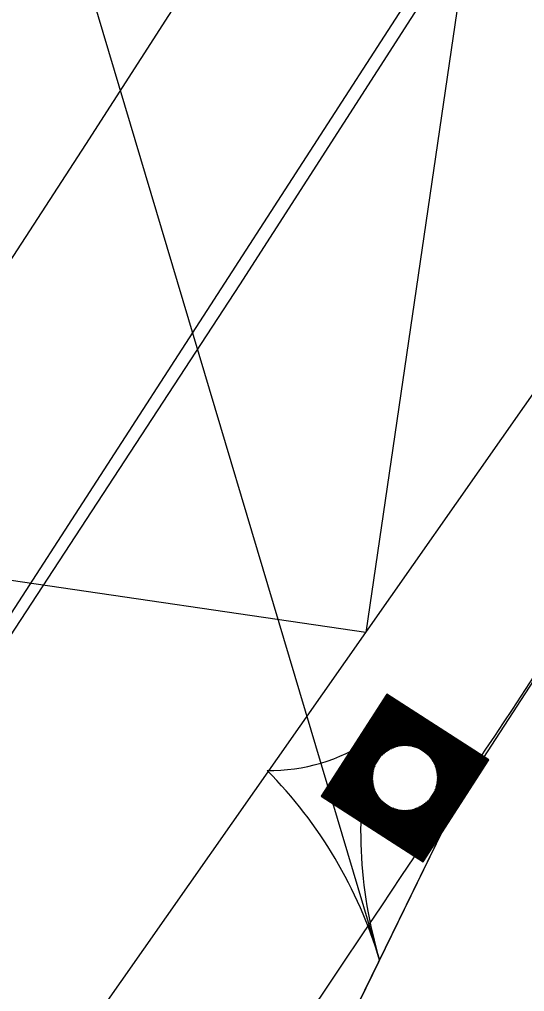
# Model space of a CAD drawing. Extents: x 14104283 to 14128447, y 8633203 to 8671666.
# Drawn here: x 14119256.35 to 14119281.82, y 8669056.42 to 8669105.49 of the extents above; entities that cross this region are included whole.
import ezdxf

# ---------------------------------------------------------------- set-up
doc = ezdxf.new("R2010")
doc.units = 0
for name, color, linetype in [('dsnCellElements', 7, 'Continuous'), ('dsnNonPlotable', 7, 'Continuous'), ('dsnPaintExistingEdgeLineRightWhite', 7, 'Continuous'), ('dsnShadingPaved', 7, 'Continuous'), ('dsnStdLabel', 7, 'Continuous'), ('dsnStgShadingPrevPav', 7, 'Continuous'), ('dsnTapeExistingChannelizingLaneYellow', 7, 'Continuous'), ('dsnTapePlaceChannelizingYellow', 7, 'Continuous'), ('dsnTapeRemoveChannelizingWhite', 7, 'Continuous'), ('dsnTapeRemoveChannelizingYellow', 7, 'Continuous')]:
    doc.layers.add(name, color=color, linetype=linetype)

msp = doc.modelspace()

# ---------------------------------------------------------------- linework, layer by layer
at = {"layer": 'dsnCellElements'}
msp.add_circle((14119275.789, 8669067.197), 1.65, dxfattribs=at)
at = {"layer": 'dsnNonPlotable'}
msp.add_lwpolyline([(14118774.155, 8669147.839), (14119001.659, 8670698.741), (14119501.312, 8670625.446), (14119273.807, 8669074.544)], close=True, dxfattribs=at)
at = {"layer": 'dsnPaintExistingEdgeLineRightWhite'}
msp.add_lwpolyline([(14119412.154, 8669317.073), (14119387.623, 8669279.002), (14119355.614, 8669229.262), (14119328.753, 8669187.712), (14119296.908, 8669137.951), (14119267.448, 8669092.088), (14119237.896, 8669046.842), (14119206.907, 8668999.349), (14119178.966, 8668956.718), (14119155.37, 8668919.986)], dxfattribs=at)
at = {"layer": 'dsnShadingPaved'}
for p, q in [((14119155.499, 8668919.903), (14119497.219, 8669449.294)), ((14119403.438, 8669259.759), (14119219.81, 8668997.415)), ((14119278.679, 8669066.545), (14119292.621, 8669088.144)), ((14119234.436, 8668975.877), (14119278.679, 8669066.545))]:
    msp.add_line(p, q, dxfattribs=at)
at = {"layer": 'dsnStdLabel'}
msp.add_line((14119257.397, 8669115.488), (14119274.508, 8669057.998), dxfattribs=at)
for points in [[(14119276.702, 8669062.963), (14119280.024, 8669068.109), (14119274.877, 8669071.431), (14119271.555, 8669066.285), (14119276.702, 8669062.963)], [(14119276.699, 8669062.964), (14119280.019, 8669068.108), (14119274.878, 8669071.427), (14119271.56, 8669066.286), (14119276.703, 8669062.965)], [(14119276.696, 8669062.966), (14119280.015, 8669068.107), (14119274.879, 8669071.422), (14119271.564, 8669066.287), (14119276.705, 8669062.968)], [(14119276.744, 8669063.101), (14119279.969, 8669068.097), (14119274.889, 8669071.377), (14119271.61, 8669066.297), (14119276.723, 8669062.996)], [(14119276.734, 8669063.146), (14119279.923, 8669068.088), (14119274.899, 8669071.331), (14119271.656, 8669066.306), (14119276.741, 8669063.024)], [(14119276.724, 8669063.192), (14119279.878, 8669068.078), (14119274.909, 8669071.285), (14119271.701, 8669066.316), (14119276.759, 8669063.051)], [(14119276.714, 8669063.237), (14119279.832, 8669068.068), (14119274.919, 8669071.24), (14119271.747, 8669066.326), (14119276.744, 8669063.101)], [(14119276.704, 8669063.283), (14119279.787, 8669068.058), (14119274.928, 8669071.194), (14119271.792, 8669066.336), (14119276.734, 8669063.146)], [(14119276.694, 8669063.329), (14119279.741, 8669068.048), (14119274.938, 8669071.148), (14119271.838, 8669066.346), (14119276.724, 8669063.192)], [(14119276.685, 8669063.374), (14119279.695, 8669068.038), (14119274.948, 8669071.103), (14119271.884, 8669066.356), (14119276.714, 8669063.237)], [(14119276.675, 8669063.42), (14119279.65, 8669068.029), (14119274.958, 8669071.057), (14119271.929, 8669066.365), (14119276.704, 8669063.283)], [(14119276.665, 8669063.466), (14119279.604, 8669068.019), (14119274.968, 8669071.012), (14119271.975, 8669066.375), (14119276.694, 8669063.329)], [(14119276.655, 8669063.511), (14119279.558, 8669068.009), (14119274.978, 8669070.966), (14119272.02, 8669066.385), (14119276.685, 8669063.374)], [(14119276.645, 8669063.557), (14119279.513, 8669067.999), (14119274.987, 8669070.92), (14119272.066, 8669066.395), (14119276.675, 8669063.42)], [(14119276.635, 8669063.602), (14119279.467, 8669067.989), (14119274.997, 8669070.875), (14119272.112, 8669066.405), (14119276.665, 8669063.466)], [(14119276.626, 8669063.648), (14119279.422, 8669067.979), (14119275.007, 8669070.829), (14119272.157, 8669066.415), (14119276.655, 8669063.511)], [(14119276.616, 8669063.694), (14119279.376, 8669067.97), (14119275.017, 8669070.783), (14119272.203, 8669066.424), (14119276.645, 8669063.557)], [(14119276.606, 8669063.739), (14119279.33, 8669067.96), (14119275.027, 8669070.738), (14119272.249, 8669066.434), (14119276.635, 8669063.602)], [(14119276.596, 8669063.785), (14119279.285, 8669067.95), (14119275.036, 8669070.692), (14119272.294, 8669066.444), (14119276.626, 8669063.648)], [(14119276.586, 8669063.831), (14119279.239, 8669067.94), (14119275.046, 8669070.647), (14119272.34, 8669066.454), (14119276.616, 8669063.694)], [(14119276.576, 8669063.876), (14119279.193, 8669067.93), (14119275.056, 8669070.601), (14119272.385, 8669066.464), (14119276.606, 8669063.739)], [(14119276.567, 8669063.922), (14119279.148, 8669067.92), (14119275.066, 8669070.555), (14119272.431, 8669066.473), (14119276.596, 8669063.785)], [(14119276.557, 8669063.967), (14119279.102, 8669067.911), (14119275.076, 8669070.51), (14119272.477, 8669066.483), (14119276.586, 8669063.831)], [(14119276.547, 8669064.013), (14119279.057, 8669067.901), (14119275.086, 8669070.464), (14119272.522, 8669066.493), (14119276.576, 8669063.876)], [(14119276.537, 8669064.059), (14119279.011, 8669067.891), (14119275.095, 8669070.418), (14119272.568, 8669066.503), (14119276.567, 8669063.922)], [(14119276.527, 8669064.104), (14119278.965, 8669067.881), (14119275.105, 8669070.373), (14119272.614, 8669066.513), (14119276.557, 8669063.967)], [(14119276.517, 8669064.15), (14119278.92, 8669067.871), (14119275.115, 8669070.327), (14119272.659, 8669066.523), (14119276.547, 8669064.013)], [(14119276.508, 8669064.196), (14119278.874, 8669067.861), (14119275.125, 8669070.282), (14119272.705, 8669066.532), (14119276.537, 8669064.059)], [(14119276.498, 8669064.241), (14119278.828, 8669067.852), (14119275.135, 8669070.236), (14119272.75, 8669066.542), (14119276.527, 8669064.104)], [(14119276.488, 8669064.287), (14119278.783, 8669067.842), (14119275.145, 8669070.19), (14119272.796, 8669066.552), (14119276.517, 8669064.15)], [(14119276.478, 8669064.332), (14119278.737, 8669067.832), (14119275.154, 8669070.145), (14119272.842, 8669066.562), (14119276.508, 8669064.196)], [(14119276.468, 8669064.378), (14119278.692, 8669067.822), (14119275.164, 8669070.099), (14119272.887, 8669066.572), (14119276.498, 8669064.241)], [(14119276.459, 8669064.424), (14119278.646, 8669067.812), (14119275.174, 8669070.053), (14119272.933, 8669066.582), (14119276.488, 8669064.287)], [(14119276.449, 8669064.469), (14119278.6, 8669067.803), (14119275.184, 8669070.008), (14119272.979, 8669066.591), (14119276.478, 8669064.332)], [(14119276.439, 8669064.515), (14119278.555, 8669067.793), (14119275.194, 8669069.962), (14119273.024, 8669066.601), (14119276.468, 8669064.378)], [(14119276.429, 8669064.56), (14119278.509, 8669067.783), (14119275.204, 8669069.917), (14119273.07, 8669066.611), (14119276.459, 8669064.424)], [(14119276.419, 8669064.606), (14119278.463, 8669067.773), (14119275.213, 8669069.871), (14119273.115, 8669066.621), (14119276.449, 8669064.469)], [(14119276.409, 8669064.652), (14119278.418, 8669067.763), (14119275.223, 8669069.825), (14119273.161, 8669066.631), (14119276.439, 8669064.515)], [(14119276.4, 8669064.697), (14119278.372, 8669067.753), (14119275.233, 8669069.78), (14119273.207, 8669066.641), (14119276.429, 8669064.56)], [(14119276.39, 8669064.743), (14119278.327, 8669067.744), (14119275.243, 8669069.734), (14119273.252, 8669066.65), (14119276.419, 8669064.606)], [(14119276.38, 8669064.789), (14119278.281, 8669067.734), (14119275.253, 8669069.689), (14119273.298, 8669066.66), (14119276.409, 8669064.652)], [(14119276.37, 8669064.834), (14119278.235, 8669067.724), (14119275.263, 8669069.643), (14119273.344, 8669066.67), (14119276.4, 8669064.697)], [(14119276.36, 8669064.88), (14119278.19, 8669067.714), (14119275.272, 8669069.597), (14119273.389, 8669066.68), (14119276.39, 8669064.743)], [(14119276.35, 8669064.925), (14119278.144, 8669067.704), (14119275.282, 8669069.552), (14119273.435, 8669066.69), (14119276.38, 8669064.789)], [(14119276.341, 8669064.971), (14119278.099, 8669067.694), (14119275.292, 8669069.506), (14119273.48, 8669066.7), (14119276.37, 8669064.834)], [(14119276.331, 8669065.017), (14119278.053, 8669067.685), (14119275.302, 8669069.46), (14119273.526, 8669066.709), (14119276.36, 8669064.88)], [(14119276.401, 8669068.712), (14119275.312, 8669069.415), (14119274.609, 8669068.326)], [(14119276.266, 8669068.759), (14119275.322, 8669069.369), (14119274.712, 8669068.424)], [(14119276.162, 8669068.787), (14119275.331, 8669069.324), (14119274.795, 8669068.493)], [(14119276.073, 8669068.806), (14119275.341, 8669069.278), (14119274.869, 8669068.546)], [(14119275.993, 8669068.818), (14119275.351, 8669069.232), (14119274.936, 8669068.59)], [(14119275.921, 8669068.825), (14119275.361, 8669069.187), (14119274.999, 8669068.627)], [(14119275.854, 8669068.829), (14119275.371, 8669069.141), (14119275.059, 8669068.658)], [(14119275.791, 8669068.83), (14119275.38, 8669069.095), (14119275.116, 8669068.685)], [(14119275.732, 8669068.829), (14119275.39, 8669069.05), (14119275.17, 8669068.708)], [(14119275.675, 8669068.826), (14119275.4, 8669069.004), (14119275.222, 8669068.729)], [(14119275.622, 8669068.822), (14119275.41, 8669068.959), (14119275.273, 8669068.747)], [(14119275.57, 8669068.816), (14119275.42, 8669068.913), (14119275.323, 8669068.762)], [(14119275.521, 8669068.808), (14119275.43, 8669068.867), (14119275.371, 8669068.776)], [(14119275.474, 8669068.8), (14119275.439, 8669068.822), (14119275.417, 8669068.788)], [(14119277.304, 8669066.586), (14119278.007, 8669067.675), (14119276.918, 8669068.378)], [(14119277.352, 8669066.72), (14119277.962, 8669067.665), (14119277.017, 8669068.275)], [(14119274.275, 8669067.808), (14119273.572, 8669066.719), (14119274.661, 8669066.016)], [(14119277.38, 8669066.825), (14119277.916, 8669067.655), (14119277.086, 8669068.191)], [(14119277.398, 8669066.914), (14119277.87, 8669067.645), (14119277.139, 8669068.117)], [(14119277.41, 8669066.993), (14119277.825, 8669067.635), (14119277.183, 8669068.05)], [(14119277.418, 8669067.066), (14119277.779, 8669067.626), (14119277.219, 8669067.987)], [(14119277.422, 8669067.133), (14119277.734, 8669067.616), (14119277.25, 8669067.928)], [(14119277.423, 8669067.195), (14119277.688, 8669067.606), (14119277.277, 8669067.871)], [(14119277.422, 8669067.255), (14119277.642, 8669067.596), (14119277.301, 8669067.816)], [(14119277.419, 8669067.311), (14119277.597, 8669067.586), (14119277.321, 8669067.764)], [(14119274.227, 8669067.674), (14119273.617, 8669066.729), (14119274.562, 8669066.119)], [(14119274.199, 8669067.569), (14119273.663, 8669066.739), (14119274.493, 8669066.203)], [(14119274.181, 8669067.48), (14119273.709, 8669066.749), (14119274.44, 8669066.276)], [(14119274.169, 8669067.401), (14119273.754, 8669066.759), (14119274.396, 8669066.344)], [(14119274.161, 8669067.328), (14119273.8, 8669066.768), (14119274.36, 8669066.407)], [(14119274.157, 8669067.261), (14119273.845, 8669066.778), (14119274.328, 8669066.466)], [(14119277.414, 8669067.365), (14119277.551, 8669067.576), (14119277.339, 8669067.713)], [(14119277.408, 8669067.416), (14119277.505, 8669067.567), (14119277.355, 8669067.664)], [(14119277.401, 8669067.465), (14119277.46, 8669067.557), (14119277.368, 8669067.616)], [(14119277.392, 8669067.513), (14119277.414, 8669067.547), (14119277.38, 8669067.569)], [(14119274.156, 8669067.198), (14119273.891, 8669066.788), (14119274.301, 8669066.523)], [(14119274.157, 8669067.139), (14119273.937, 8669066.798), (14119274.278, 8669066.577)], [(14119274.16, 8669067.083), (14119273.982, 8669066.808), (14119274.258, 8669066.63)], [(14119274.165, 8669067.029), (14119274.028, 8669066.817), (14119274.24, 8669066.681)], [(14119274.171, 8669066.978), (14119274.073, 8669066.827), (14119274.224, 8669066.73)], [(14119274.178, 8669066.929), (14119274.119, 8669066.837), (14119274.211, 8669066.778)], [(14119274.187, 8669066.881), (14119274.165, 8669066.847), (14119274.199, 8669066.825)], [(14119276.282, 8669065.245), (14119276.643, 8669065.804)], [(14119276.291, 8669065.199), (14119276.71, 8669065.848)], [(14119276.301, 8669065.154), (14119276.784, 8669065.901)], [(14119276.311, 8669065.108), (14119276.867, 8669065.969)], [(14119276.321, 8669065.062), (14119276.97, 8669066.068)], [(14119275.178, 8669065.682), (14119276.35, 8669064.925)], [(14119275.313, 8669065.635), (14119276.341, 8669064.971)], [(14119275.417, 8669065.606), (14119276.331, 8669065.017)], [(14119275.506, 8669065.588), (14119276.321, 8669065.062)], [(14119275.586, 8669065.576), (14119276.311, 8669065.108)], [(14119275.658, 8669065.569), (14119276.301, 8669065.154)], [(14119275.725, 8669065.565), (14119276.291, 8669065.199)], [(14119275.788, 8669065.563), (14119276.282, 8669065.245)], [(14119275.847, 8669065.564), (14119276.272, 8669065.29)], [(14119275.903, 8669065.567), (14119276.262, 8669065.336)], [(14119275.957, 8669065.572), (14119276.252, 8669065.382)], [(14119276.009, 8669065.578), (14119276.242, 8669065.427)], [(14119276.058, 8669065.586), (14119276.232, 8669065.473)], [(14119276.105, 8669065.594), (14119276.223, 8669065.519)], [(14119276.223, 8669065.519), (14119276.306, 8669065.647)], [(14119276.232, 8669065.473), (14119276.356, 8669065.665)], [(14119276.242, 8669065.427), (14119276.409, 8669065.686)], [(14119276.252, 8669065.382), (14119276.463, 8669065.709)], [(14119276.262, 8669065.336), (14119276.52, 8669065.736)], [(14119276.272, 8669065.29), (14119276.58, 8669065.767)]]:
    msp.add_lwpolyline(points, dxfattribs=at)
for centre, radius, start, end in [((14119269.019, 8669076.44), 8.863, 268.8403, 304.3088), ((14119296.504, 8669064.544), 22.95, 168.5033, 196.5746), ((14119252.512, 8669051.451), 22.95, 16.5745, 44.6457)]:
    msp.add_arc(centre, radius, start, end, dxfattribs=at)
at = {"layer": 'dsnStgShadingPrevPav'}
msp.add_lwpolyline([(14119144.139, 8668920.298), (14119170.944, 8668961.906), (14119198.951, 8669005.045), (14119229.551, 8669052.673), (14119259.704, 8669099.165), (14119288.843, 8669144.529), (14119320.431, 8669193.086), (14119347.134, 8669234.701), (14119379.164, 8669285.012), (14119403.272, 8669322.206)], dxfattribs=at)
at = {"layer": 'dsnTapeExistingChannelizingLaneYellow'}
msp.add_line((14119403.438, 8669259.759), (14119219.81, 8668997.415), dxfattribs=at)
msp.add_arc((14117622.377, 8670166.303), 1988, 326.41648, 327.157369, dxfattribs=at)
at = {"layer": 'dsnTapePlaceChannelizingYellow'}
msp.add_lwpolyline([(14119234.389, 8668975.908), (14119256.558, 8669021.211), (14119278.679, 8669066.545)], dxfattribs=at)
at = {"layer": 'dsnTapeRemoveChannelizingWhite'}
msp.add_arc((14117622.377, 8670166.303), 2000, 323.15224, 327.157369, dxfattribs=at)
at = {"layer": 'dsnTapeRemoveChannelizingYellow'}
msp.add_arc((14117622.377, 8670166.303), 1988, 323.15224, 326.41648, dxfattribs=at)

doc.saveas('drawing.dxf')
